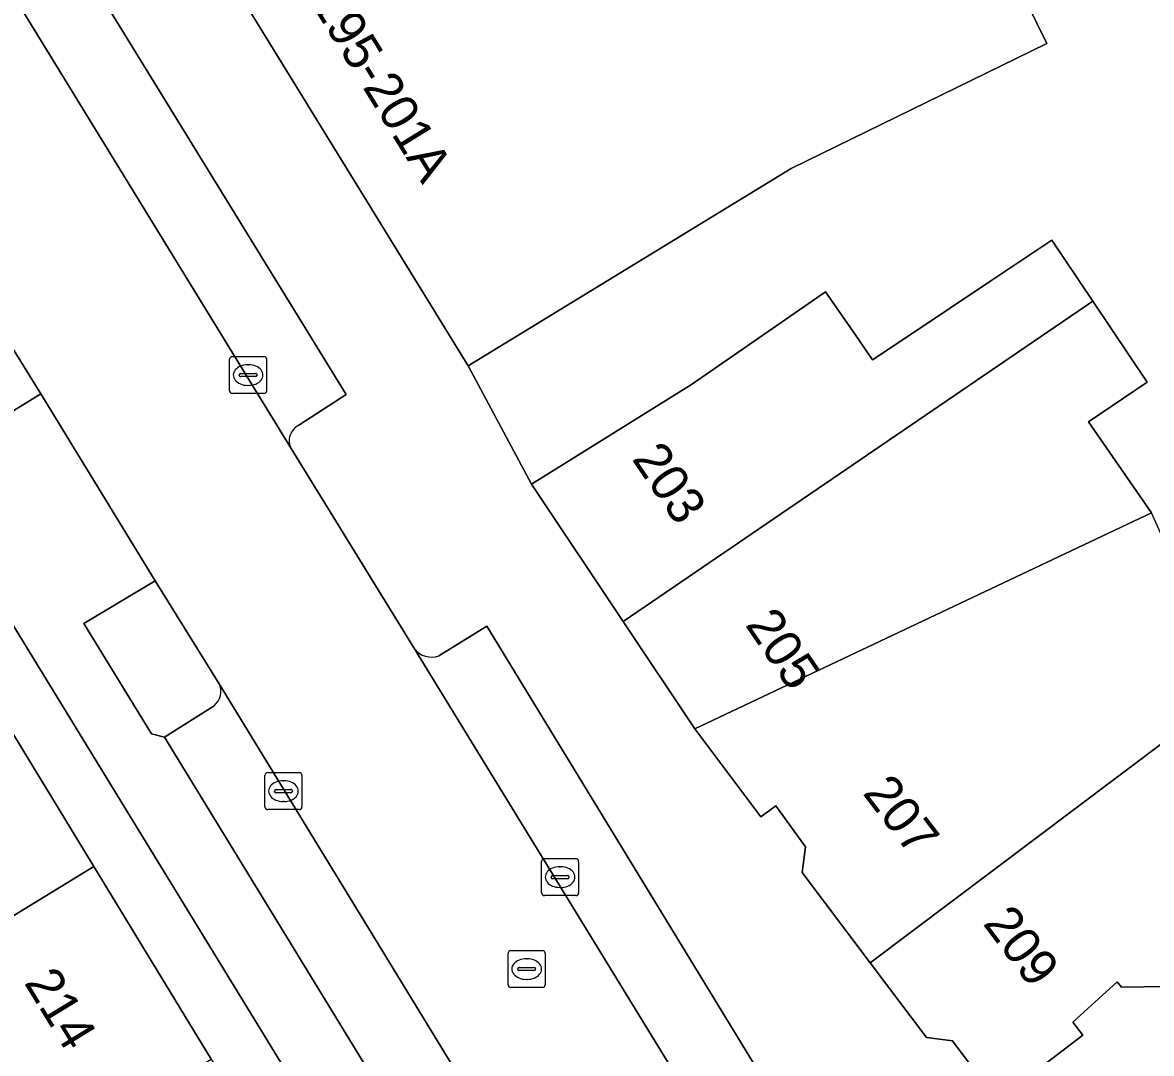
# Model space of a CAD drawing. Extents: x 159888 to 160761, y 384031 to 384750.
# Drawn here: x 160538.59 to 160569.11, y 384230.55 to 384258.44 of the extents above; entities that cross this region are included whole.
import ezdxf

# ---------------------------------------------------------------- set-up
doc = ezdxf.new("R2010")
doc.units = 0
for name, color, linetype in [('IMGEO_Erf', 7, 'Continuous'), ('IMGEO_Groenvoorziening', 7, 'Continuous'), ('IMGEO_Kolk', 7, 'Continuous'), ('IMGEO_Pand', 7, 'Continuous'), ('IMGEO_Pand_nummerreeks', 7, 'Continuous'), ('IMGEO_Parkeervlak_open', 7, 'Continuous'), ('IMGEO_Rijbaan_lokaal_open', 7, 'Continuous'), ('IMGEO_Rioolput', 7, 'Continuous'), ('IMGEO_Voetpad_open', 7, 'Continuous')]:
    doc.layers.add(name, color=color, linetype=linetype)

msp = doc.modelspace()

# ---------------------------------------------------------------- linework, layer by layer
at = {"layer": 'IMGEO_Erf'}
for points in [[(160563.733, 384263.06), (160566.28, 384257.873), (160559.369, 384254.49), (160550.637, 384249.155), (160552.352, 384245.954), (160556.673, 384248.649), (160558.63, 384250), (160560.302, 384251.154), (160561.097, 384250), (160561.569, 384249.314), (160562.59, 384249.994), (160564.767, 384251.446), (160566.42, 384252.548), (160567.525, 384250.9), (160568.997, 384248.707), (160567.408, 384247.641), (160569.116, 384245.178)], [(160564.326, 384177.793), (160563.394, 384187.766), (160562.778, 384192.752), (160560.667, 384202.459), (160559.072, 384207.22), (160556.908, 384211.788), (160533.512, 384250)], [(160551.177, 384194.043), (160550.476, 384199.882), (160547.111, 384199.478), (160546.382, 384201.607), (160545.842, 384203.186), (160549.579, 384205.472), (160546.428, 384210.622), (160543.245, 384215.825), (160540.061, 384221.029), (160536.878, 384226.232), (160533.694, 384231.435), (160530.431, 384236.769), (160537.297, 384240.881), (160540.515, 384235.608), (160543.693, 384230.401), (160546.87, 384225.195), (160550.048, 384219.987), (160553.226, 384214.779), (160556.494, 384209.424), (160552.971, 384207.294), (160554.014, 384204.247), (160555.198, 384200.789), (160558.586, 384201.159), (160559.314, 384195.02)]]:
    msp.add_lwpolyline(points, dxfattribs=at)
at = {"layer": 'IMGEO_Groenvoorziening'}
for points in [[(160537.636, 384250.05), (160536.235, 384249.14), (160536.188, 384248.872), (160537.19, 384247.23), (160539.088, 384248.391), (160538.19, 384249.84)], [(160542.176, 384243.336), (160540.25, 384242.186), (160542.073, 384239.197), (160542.424, 384239.11), (160543.767, 384239.957)], [(160543.906, 384240.555), (160542.176, 384243.336)]]:
    msp.add_lwpolyline(points, dxfattribs=at)
msp.add_arc((160543.457, 384240.344), 0.496, 308.717, 25.1119, dxfattribs=at)
at = {"layer": 'IMGEO_Kolk'}
for p, q in [((160544.188, 384248.476), (160544.188, 384249.328)), ((160544.263, 384249.402), (160545.115, 384249.402)), ((160545.189, 384249.328), (160545.189, 384248.476)), ((160544.676, 384249.182), (160544.701, 384249.182)), ((160544.447, 384248.896), (160544.447, 384248.908)), ((160544.885, 384248.859), (160544.487, 384248.859)), ((160544.49, 384248.945), (160544.888, 384248.945)), ((160544.931, 384248.908), (160544.931, 384248.896)), ((160545.115, 384248.402), (160544.263, 384248.402)), ((160544.699, 384248.622), (160544.674, 384248.622)), ((160545.143, 384237.223), (160545.143, 384238.075)), ((160545.218, 384238.149), (160546.07, 384238.149)), ((160546.144, 384238.075), (160546.144, 384237.223)), ((160545.631, 384237.929), (160545.656, 384237.929)), ((160545.402, 384237.643), (160545.402, 384237.655)), ((160545.84, 384237.606), (160545.442, 384237.606)), ((160545.445, 384237.692), (160545.843, 384237.692)), ((160545.886, 384237.655), (160545.886, 384237.643)), ((160546.07, 384237.149), (160545.218, 384237.149)), ((160545.654, 384237.369), (160545.629, 384237.369)), ((160552.623, 384234.898), (160552.623, 384235.75)), ((160552.698, 384235.824), (160553.55, 384235.824)), ((160553.111, 384235.604), (160553.136, 384235.604)), ((160553.624, 384235.75), (160553.624, 384234.898)), ((160552.882, 384235.318), (160552.882, 384235.33)), ((160553.32, 384235.281), (160552.922, 384235.281)), ((160552.925, 384235.367), (160553.323, 384235.367)), ((160553.366, 384235.33), (160553.366, 384235.318)), ((160553.134, 384235.044), (160553.109, 384235.044)), ((160553.55, 384234.824), (160552.698, 384234.824))]:
    msp.add_line(p, q, dxfattribs=at)
for points in [[(160544.188, 384248.476), (160544.188, 384249.328)], [(160544.263, 384249.402), (160545.115, 384249.402)], [(160545.189, 384249.328), (160545.189, 384248.476)], [(160545.115, 384248.402), (160544.263, 384248.402)], [(160545.143, 384237.223), (160545.143, 384238.075)], [(160545.218, 384238.149), (160546.07, 384238.149)], [(160546.144, 384238.075), (160546.144, 384237.223)], [(160546.07, 384237.149), (160545.218, 384237.149)], [(160552.623, 384234.898), (160552.623, 384235.75)], [(160552.698, 384235.824), (160553.55, 384235.824)], [(160553.624, 384235.75), (160553.624, 384234.898)], [(160553.55, 384234.824), (160552.698, 384234.824)]]:
    msp.add_lwpolyline(points, dxfattribs=at)
for centre, radius, start, end in [((160544.265, 384249.326), 0.0765, 91.552, 178.448), ((160544.265, 384249.326), 0.0765, 91.552, 178.448), ((160545.113, 384249.326), 0.0765, 1.552, 88.448), ((160545.113, 384249.326), 0.0765, 1.552, 88.448), ((160544.487, 384248.905), 0.0403, 85.8775, 175.7526), ((160544.484, 384248.895), 0.0366, 178.938, 274.7102), ((160544.888, 384248.902), 0.043, 264.8664, 352.4533), ((160544.892, 384248.907), 0.0386, 1.7309, 96.639), ((160544.265, 384248.478), 0.0765, 181.552, 268.448), ((160544.265, 384248.478), 0.0765, 181.552, 268.448), ((160545.113, 384248.478), 0.0765, 271.552, 358.448), ((160545.113, 384248.478), 0.0765, 271.552, 358.448), ((160545.22, 384238.073), 0.0765, 91.552, 178.448), ((160545.22, 384238.073), 0.0765, 91.552, 178.448), ((160546.068, 384238.073), 0.0765, 1.552, 88.448), ((160546.068, 384238.073), 0.0765, 1.552, 88.448), ((160545.442, 384237.652), 0.0403, 85.8775, 175.7526), ((160545.439, 384237.642), 0.0366, 178.938, 274.7102), ((160545.843, 384237.649), 0.043, 264.8664, 352.4533), ((160545.847, 384237.654), 0.0386, 1.7309, 96.639), ((160545.22, 384237.225), 0.0765, 181.552, 268.448), ((160545.22, 384237.225), 0.0765, 181.552, 268.448), ((160546.068, 384237.225), 0.0765, 271.552, 358.448), ((160546.068, 384237.225), 0.0765, 271.552, 358.448), ((160552.7, 384235.748), 0.0765, 91.552, 178.448), ((160552.7, 384235.748), 0.0765, 91.552, 178.448), ((160553.548, 384235.748), 0.0765, 1.552, 88.448), ((160553.548, 384235.748), 0.0765, 1.552, 88.448), ((160552.922, 384235.327), 0.0403, 85.8775, 175.7526), ((160552.919, 384235.317), 0.0366, 178.938, 274.7102), ((160553.323, 384235.324), 0.043, 264.8664, 352.4533), ((160553.327, 384235.329), 0.0386, 1.7309, 96.639), ((160552.7, 384234.9), 0.0765, 181.552, 268.448), ((160552.7, 384234.9), 0.0765, 181.552, 268.448), ((160553.548, 384234.9), 0.0765, 271.552, 358.448), ((160553.548, 384234.9), 0.0765, 271.552, 358.448)]:
    msp.add_arc(centre, radius, start, end, dxfattribs=at)
for centre, major_axis, ratio, start_param, end_param in [((160544.675, 384248.902), (-0.387, 0.002), 0.722429, 4.712389, 7.853982), ((160544.7, 384248.902), (-0.39, 0.002), 0.717154, 1.570796, 4.712389), ((160545.63, 384237.649), (-0.387, 0.002), 0.722429, 4.712389, 7.853982), ((160545.655, 384237.649), (-0.39, 0.002), 0.717154, 1.570796, 4.712389), ((160553.11, 384235.324), (-0.387, 0.002), 0.722429, 4.712389, 7.853982), ((160553.135, 384235.324), (-0.39, 0.002), 0.717154, 1.570796, 4.712389)]:
    msp.add_ellipse(centre, major_axis=major_axis, ratio=ratio, start_param=start_param, end_param=end_param, dxfattribs=at)
at = {"layer": 'IMGEO_Pand'}
for points in [[(160563.733, 384263.06), (160568.138, 384265.216), (160565.32, 384270.954), (160543.642, 384260.525), (160550.637, 384249.155), (160559.369, 384254.49), (160566.28, 384257.873)], [(160565.911, 384249.799), (160567.525, 384250.9), (160566.42, 384252.548), (160564.767, 384251.446), (160562.59, 384249.994), (160561.569, 384249.314), (160561.097, 384250), (160560.302, 384251.154), (160558.63, 384250), (160556.673, 384248.649), (160552.352, 384245.954), (160554.829, 384242.238)], [(160569.116, 384245.178), (160567.408, 384247.641), (160568.997, 384248.707), (160567.525, 384250.9), (160565.911, 384249.799), (160554.829, 384242.238), (160556.768, 384239.33)], [(160571.275, 384240.349), (160569.116, 384245.178), (160556.768, 384239.33), (160558.553, 384236.95), (160558.953, 384237.25), (160559.756, 384236.142), (160559.664, 384235.447), (160561.505, 384233.007), (160568.156, 384238.005)], [(160537.297, 384240.881), (160530.431, 384236.769), (160533.694, 384231.435), (160540.515, 384235.608)], [(160574.288, 384236.335), (160572.644, 384238.525), (160571.275, 384240.349), (160568.156, 384238.005), (160561.505, 384233.007), (160563.032, 384230.984), (160563.734, 384230.897), (160564.939, 384229.278), (160567.255, 384231.048), (160566.985, 384231.401), (160568.185, 384232.493), (160568.305, 384232.347), (160569.519, 384232.368), (160571.492, 384233.879), (160571.337, 384234.082)], [(160574.932, 384233.571), (160575.847, 384234.258), (160574.288, 384236.335), (160571.337, 384234.082), (160571.492, 384233.879), (160569.519, 384232.368), (160568.305, 384232.347), (160568.185, 384232.493), (160566.985, 384231.401), (160567.255, 384231.048), (160564.939, 384229.278), (160565.877, 384228.019), (160565.771, 384227.32), (160567.675, 384224.735), (160570.475, 384226.857), (160570.753, 384226.498), (160571.28, 384226.906), (160571.648, 384226.43), (160574.959, 384228.99), (160577.182, 384230.778)], [(160540.515, 384235.608), (160533.694, 384231.435), (160536.878, 384226.232), (160543.693, 384230.401)]]:
    msp.add_lwpolyline(points, close=True, dxfattribs=at)
at = {"layer": 'IMGEO_Parkeervlak_open'}
for points in [[(160530.263, 384272.354), (160538, 384259.726), (160545.852, 384246.914)], [(160546.057, 384247.544), (160547.34, 384248.378), (160539.733, 384260.755)], [(160559.413, 384225.584), (160560.719, 384226.408), (160551.143, 384242.113), (160549.84, 384241.311)], [(160549.185, 384241.499), (160559.261, 384225.052)], [(160560.035, 384214.131), (160559.728, 384214.647), (160543.906, 384240.555)], [(160543.767, 384239.957), (160542.424, 384239.11), (160558.098, 384213.477), (160559.396, 384214.259)]]:
    msp.add_lwpolyline(points, dxfattribs=at)
for centre, radius, start, end in [((160546.261, 384247.129), 0.462, 116.1611, 207.7895), ((160549.639, 384241.845), 0.571, 217.3199, 290.6507), ((160543.457, 384240.344), 0.496, 308.717, 25.1119)]:
    msp.add_arc(centre, radius, start, end, dxfattribs=at)
at = {"layer": 'IMGEO_Rijbaan_lokaal_open'}
for points in [[(160545.852, 384246.914), (160538, 384259.726), (160530.263, 384272.354), (160529.728, 384273.233), (160529.522, 384273.687), (160525.198, 384271.067), (160525.638, 384270.277), (160538.092, 384250), (160538.19, 384249.84), (160539.088, 384248.391), (160542.176, 384243.336), (160543.906, 384240.555), (160559.728, 384214.647), (160560.035, 384214.131), (160560.06, 384214.089), (160561.112, 384212.018)], [(160563.414, 384218.258), (160560.115, 384223.662), (160559.335, 384224.93), (160559.261, 384225.052), (160549.185, 384241.499), (160545.852, 384246.914)]]:
    msp.add_lwpolyline(points, dxfattribs=at)
at = {"layer": 'IMGEO_Rioolput'}
for p, q in [((160551.718, 384232.411), (160551.718, 384233.263)), ((160551.793, 384233.337), (160552.645, 384233.337)), ((160552.719, 384233.263), (160552.719, 384232.411)), ((160551.977, 384232.831), (160551.977, 384232.843)), ((160552.02, 384232.88), (160552.418, 384232.88)), ((160552.206, 384233.117), (160552.231, 384233.117)), ((160552.461, 384232.843), (160552.461, 384232.831)), ((160552.415, 384232.794), (160552.017, 384232.794)), ((160552.229, 384232.557), (160552.204, 384232.557)), ((160552.645, 384232.337), (160551.793, 384232.337))]:
    msp.add_line(p, q, dxfattribs=at)
for points in [[(160551.718, 384232.411), (160551.718, 384233.263)], [(160551.793, 384233.337), (160552.645, 384233.337)], [(160552.719, 384233.263), (160552.719, 384232.411)], [(160552.645, 384232.337), (160551.793, 384232.337)]]:
    msp.add_lwpolyline(points, dxfattribs=at)
for centre, radius, start, end in [((160551.795, 384233.261), 0.0765, 91.552, 178.448), ((160551.795, 384233.261), 0.0765, 91.552, 178.448), ((160552.643, 384233.261), 0.0765, 1.552, 88.448), ((160552.643, 384233.261), 0.0765, 1.552, 88.448), ((160552.017, 384232.84), 0.0403, 85.8775, 175.7526), ((160552.014, 384232.83), 0.0366, 178.938, 274.7102), ((160552.418, 384232.837), 0.043, 264.8664, 352.4533), ((160552.422, 384232.842), 0.0386, 1.7309, 96.639), ((160551.795, 384232.413), 0.0765, 181.552, 268.448), ((160551.795, 384232.413), 0.0765, 181.552, 268.448), ((160552.643, 384232.413), 0.0765, 271.552, 358.448), ((160552.643, 384232.413), 0.0765, 271.552, 358.448)]:
    msp.add_arc(centre, radius, start, end, dxfattribs=at)
for centre, major_axis, ratio, start_param, end_param in [((160552.205, 384232.837), (-0.387, 0.002), 0.722429, 4.712389, 7.853982), ((160552.23, 384232.837), (-0.39, 0.002), 0.717154, 1.570796, 4.712389)]:
    msp.add_ellipse(centre, major_axis=major_axis, ratio=ratio, start_param=start_param, end_param=end_param, dxfattribs=at)
at = {"layer": 'IMGEO_Voetpad_open'}
for points in [[(160486.257, 384333.016), (160485.596, 384332.555), (160485.451, 384332.462), (160486.16, 384331.218), (160488.821, 384326.551), (160491.412, 384322.008), (160494.003, 384317.464), (160496.663, 384312.799), (160497.383, 384311.495), (160500.525, 384305.972), (160503.615, 384300.54), (160506.705, 384295.108), (160509.796, 384289.676), (160512.886, 384284.244), (160515.577, 384279.514), (160516.041, 384278.668), (160533.512, 384250), (160556.908, 384211.788), (160559.072, 384207.22), (160560.667, 384202.459), (160562.778, 384192.752), (160563.394, 384187.766), (160564.326, 384177.793)], [(160529.293, 384274.337), (160532.159, 384276.087), (160537.318, 384267.427), (160536.639, 384267.05), (160532.731, 384273.49), (160532.335, 384273.257), (160532.196, 384273.02), (160539.733, 384260.755), (160547.34, 384248.378), (160546.057, 384247.544)], [(160561.112, 384212.018), (160559.256, 384211.001), (160558.015, 384213.177), (160558.098, 384213.477), (160542.424, 384239.11), (160542.073, 384239.197), (160540.25, 384242.186), (160542.176, 384243.336), (160539.088, 384248.391), (160537.19, 384247.23), (160536.188, 384248.872), (160536.235, 384249.14), (160524.133, 384268.893)], [(160563.997, 384225.701), (160565.771, 384227.32), (160565.877, 384228.019), (160564.939, 384229.278), (160563.734, 384230.897), (160563.032, 384230.984), (160561.505, 384233.007), (160559.664, 384235.447), (160559.756, 384236.142), (160558.953, 384237.25), (160558.553, 384236.95), (160556.768, 384239.33), (160554.829, 384242.238), (160552.352, 384245.954), (160550.637, 384249.155), (160543.642, 384260.525)], [(160545.852, 384246.914), (160549.185, 384241.499)], [(160549.84, 384241.311), (160551.143, 384242.113), (160560.719, 384226.408), (160561.048, 384226.321), (160562.097, 384224.662), (160562.881, 384225.145), (160563.628, 384225.601)]]:
    msp.add_lwpolyline(points, dxfattribs=at)
for centre, radius, start, end in [((160546.261, 384247.129), 0.462, 116.1611, 207.7895), ((160549.639, 384241.845), 0.571, 217.3199, 290.6507)]:
    msp.add_arc(centre, radius, start, end, dxfattribs=at)

# ---------------------------------------------------------------- texts
at = {"layer": 'IMGEO_Pand_nummerreeks'}
for s, rotation, p in [('195-201A', 301.6271, (160546.366, 384258.971)), ('203', 304.3314, (160555.046, 384246.633)), ('205', 304.3085, (160558.109, 384242.147)), ('207', 307.5171, (160561.282, 384237.59)), ('209', 306.8868, (160564.535, 384234.064)), ('214', 301.4609, (160538.617, 384232.468))]:
    msp.add_text(s, height=1, rotation=rotation, dxfattribs=at).set_placement(p)

doc.saveas('drawing.dxf')
